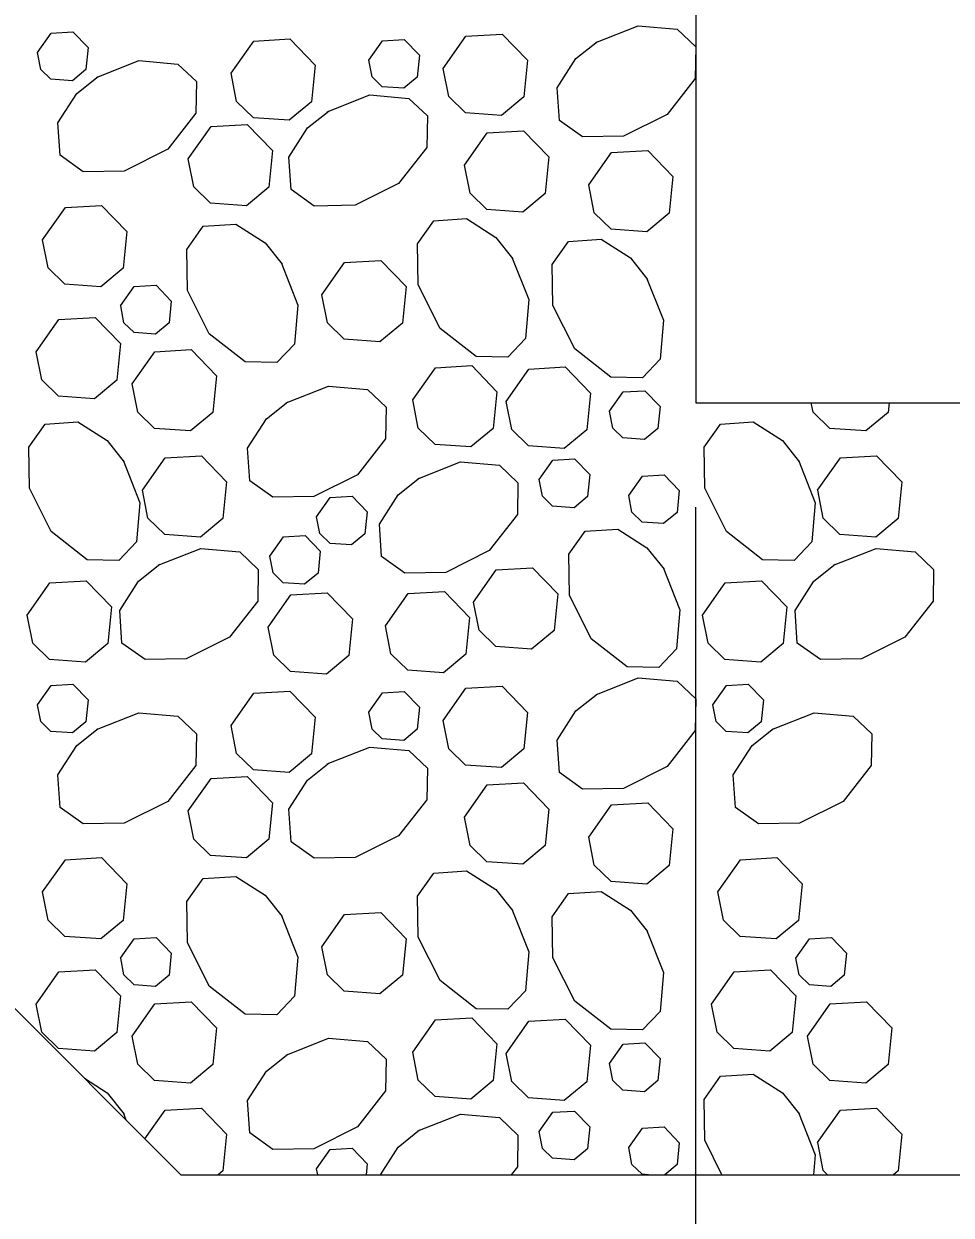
# Model space of a CAD drawing. Extents: x 636530 to 644067, y 294168 to 299122.
# Drawn here: x 639520.27 to 639547.72, y 297579.34 to 297614.62 of the extents above; entities that cross this region are included whole.
import ezdxf

# ---------------------------------------------------------------- set-up
doc = ezdxf.new("R2010")
doc.units = 0
doc.layers.add('1', color=7, linetype='Continuous')

msp = doc.modelspace()

# ---------------------------------------------------------------- linework, layer by layer
at = {"layer": '1'}
for p, q in [((639540.156, 297633.876), (639540.156, 297603.396)), ((639524.916, 297580.536), (639494.436, 297611.016)), ((639540.156, 297603.396), (639692.556, 297603.396)), ((639540.156, 297557.564), (639540.156, 297600.3)), ((639524.916, 297580.536), (639707.796, 297580.536))]:
    msp.add_line(p, q, dxfattribs=at)
for points in [[(639537.194, 297614.063), (639538.452, 297614.561), (639539.607, 297614.462), (639540.156, 297613.94)], [(639520.675, 297613.767), (639521.079, 297614.341), (639521.723, 297614.377), (639522.17, 297613.913), (639522.106, 297613.263), (639521.708, 297612.932), (639521.072, 297612.978), (639520.773, 297613.268), (639520.676, 297613.767)], [(639526.4, 297613.153), (639527.073, 297614.109), (639528.146, 297614.171), (639528.892, 297613.397), (639528.784, 297612.313), (639528.121, 297611.761), (639527.061, 297611.838), (639526.563, 297612.322), (639526.401, 297613.153)], [(639530.479, 297613.546), (639530.883, 297614.12), (639531.527, 297614.157), (639531.975, 297613.692), (639531.91, 297613.042), (639531.512, 297612.711), (639530.876, 297612.757), (639530.577, 297613.047), (639530.48, 297613.546)], [(639532.683, 297613.298), (639533.355, 297614.255), (639534.428, 297614.316), (639535.174, 297613.542), (639535.066, 297612.458), (639534.403, 297611.907), (639533.344, 297611.983), (639532.845, 297612.467), (639532.683, 297613.298)], [(639540.156, 297613.94), (639540.139, 297613.002), (639539.305, 297611.937), (639538.017, 297611.293), (639536.803, 297611.272), (639536.12, 297611.757), (639536.055, 297612.724), (639536.61, 297613.589), (639537.245, 297614.095)], [(639522.417, 297613.03), (639523.675, 297613.529), (639524.83, 297613.429), (639525.379, 297612.907), (639525.362, 297611.97), (639524.528, 297610.904), (639523.241, 297610.26), (639522.027, 297610.239), (639521.344, 297610.725), (639521.279, 297611.691), (639521.833, 297612.556), (639522.468, 297613.063)], [(639529.25, 297612.014), (639530.507, 297612.512), (639531.663, 297612.412), (639532.212, 297611.89), (639532.194, 297610.953), (639531.361, 297609.888), (639530.073, 297609.244), (639528.859, 297609.222), (639528.176, 297609.708), (639528.111, 297610.675), (639528.666, 297611.539), (639529.301, 297612.046)], [(639525.135, 297610.623), (639525.808, 297611.579), (639526.881, 297611.641), (639527.627, 297610.867), (639527.519, 297609.783), (639526.856, 297609.231), (639525.796, 297609.308), (639525.298, 297609.792), (639525.136, 297610.623)], [(639533.315, 297610.435), (639533.987, 297611.392), (639535.061, 297611.453), (639535.807, 297610.679), (639535.699, 297609.595), (639535.036, 297609.044), (639533.976, 297609.12), (639533.478, 297609.604), (639533.316, 297610.435)], [(639536.991, 297609.85), (639537.663, 297610.806), (639538.736, 297610.867), (639539.482, 297610.094), (639539.374, 297609.01), (639538.711, 297608.458), (639537.652, 297608.535), (639537.153, 297609.018), (639536.991, 297609.849)], [(639520.824, 297608.223), (639521.497, 297609.18), (639522.57, 297609.241), (639523.316, 297608.467), (639523.208, 297607.383), (639522.545, 297606.832), (639521.485, 297606.908), (639520.987, 297607.392), (639520.825, 297608.223)], [(639534.714, 297607.711), (639535.213, 297606.453), (639535.113, 297605.298), (639534.591, 297604.749), (639533.653, 297604.766), (639532.588, 297605.6), (639531.944, 297606.888), (639531.923, 297608.101), (639532.408, 297608.785), (639533.375, 297608.849), (639534.24, 297608.295), (639534.746, 297607.66)], [(639527.881, 297607.548), (639528.38, 297606.291), (639528.28, 297605.135), (639527.758, 297604.586), (639526.821, 297604.604), (639525.756, 297605.437), (639525.112, 297606.725), (639525.09, 297607.939), (639525.576, 297608.622), (639526.543, 297608.686), (639527.407, 297608.132), (639527.914, 297607.497)], [(639538.7, 297607.101), (639539.198, 297605.843), (639539.099, 297604.688), (639538.577, 297604.139), (639537.639, 297604.156), (639536.574, 297604.99), (639535.93, 297606.278), (639535.909, 297607.491), (639536.394, 297608.175), (639537.361, 297608.239), (639538.226, 297607.685), (639538.732, 297607.05)], [(639529.089, 297606.597), (639529.761, 297607.553), (639530.835, 297607.614), (639531.581, 297606.841), (639531.473, 297605.757), (639530.81, 297605.205), (639529.75, 297605.282), (639529.252, 297605.765), (639529.09, 297606.597)], [(639523.134, 297606.264), (639523.538, 297606.838), (639524.182, 297606.875), (639524.629, 297606.41), (639524.565, 297605.76), (639524.167, 297605.429), (639523.531, 297605.475), (639523.232, 297605.765), (639523.135, 297606.264)], [(639520.636, 297604.903), (639521.308, 297605.859), (639522.382, 297605.92), (639523.128, 297605.147), (639523.02, 297604.062), (639522.357, 297603.511), (639521.297, 297603.588), (639520.798, 297604.071), (639520.637, 297604.902)], [(639523.477, 297603.953), (639524.149, 297604.909), (639525.222, 297604.971), (639525.969, 297604.197), (639525.861, 297603.113), (639525.198, 297602.561), (639524.138, 297602.638), (639523.639, 297603.122), (639523.477, 297603.953)], [(639531.78, 297603.479), (639532.452, 297604.436), (639533.525, 297604.497), (639534.271, 297603.723), (639534.163, 297602.639), (639533.5, 297602.088), (639532.441, 297602.164), (639531.942, 297602.648), (639531.78, 297603.479)], [(639534.545, 297603.438), (639535.217, 297604.395), (639536.291, 297604.456), (639537.037, 297603.682), (639536.929, 297602.598), (639536.266, 297602.047), (639535.206, 297602.124), (639534.708, 297602.607), (639534.546, 297603.438)], [(639528.03, 297603.392), (639529.287, 297603.89), (639530.443, 297603.79), (639530.992, 297603.268), (639530.974, 297602.331), (639530.141, 297601.266), (639528.853, 297600.622), (639527.639, 297600.6), (639526.956, 297601.086), (639526.891, 297602.053), (639527.446, 297602.917), (639528.08, 297603.424)], [(639537.604, 297603.143), (639538.007, 297603.717), (639538.652, 297603.754), (639539.099, 297603.289), (639539.034, 297602.639), (639538.637, 297602.308), (639538.001, 297602.354), (639537.701, 297602.644), (639537.604, 297603.143)], [(639545.878, 297603.396), (639545.849, 297603.113), (639545.186, 297602.561), (639544.126, 297602.638), (639543.628, 297603.122), (639543.574, 297603.396)], [(639523.204, 297601.692), (639523.703, 297600.434), (639523.603, 297599.279), (639523.081, 297598.73), (639522.144, 297598.747), (639521.078, 297599.581), (639520.435, 297600.868), (639520.413, 297602.082), (639520.899, 297602.765), (639521.866, 297602.83), (639522.73, 297602.276), (639523.237, 297601.641)], [(639543.193, 297601.692), (639543.692, 297600.434), (639543.592, 297599.279), (639543.07, 297598.73), (639542.132, 297598.747), (639541.067, 297599.581), (639540.423, 297600.868), (639540.402, 297602.082), (639540.887, 297602.765), (639541.854, 297602.83), (639542.719, 297602.276), (639543.225, 297601.641)], [(639523.776, 297600.807), (639524.448, 297601.763), (639525.522, 297601.824), (639526.268, 297601.051), (639526.16, 297599.967), (639525.497, 297599.415), (639524.437, 297599.492), (639523.938, 297599.975), (639523.776, 297600.807)], [(639543.764, 297600.807), (639544.437, 297601.763), (639545.51, 297601.824), (639546.256, 297601.051), (639546.148, 297599.967), (639545.485, 297599.415), (639544.425, 297599.492), (639543.927, 297599.975), (639543.765, 297600.807)], [(639531.931, 297601.145), (639533.189, 297601.644), (639534.344, 297601.544), (639534.894, 297601.022), (639534.876, 297600.084), (639534.043, 297599.019), (639532.755, 297598.375), (639531.541, 297598.354), (639530.858, 297598.839), (639530.793, 297599.806), (639531.347, 297600.671), (639531.982, 297601.177)], [(639535.523, 297601.125), (639535.927, 297601.699), (639536.571, 297601.736), (639537.018, 297601.272), (639536.954, 297600.621), (639536.556, 297600.29), (639535.92, 297600.337), (639535.621, 297600.627), (639535.524, 297601.125)], [(639538.171, 297600.653), (639538.575, 297601.226), (639539.219, 297601.263), (639539.667, 297600.799), (639539.602, 297600.149), (639539.204, 297599.818), (639538.568, 297599.864), (639538.269, 297600.154), (639538.172, 297600.652)], [(639528.935, 297600.022), (639529.338, 297600.596), (639529.982, 297600.633), (639530.43, 297600.169), (639530.365, 297599.518), (639529.967, 297599.187), (639529.331, 297599.233), (639529.032, 297599.523), (639528.935, 297600.022)], [(639527.548, 297598.856), (639527.951, 297599.43), (639528.595, 297599.466), (639529.043, 297599.002), (639528.978, 297598.352), (639528.58, 297598.021), (639527.944, 297598.067), (639527.645, 297598.357), (639527.548, 297598.856)], [(639539.187, 297598.519), (639539.686, 297597.262), (639539.586, 297596.106), (639539.064, 297595.557), (639538.127, 297595.575), (639537.061, 297596.408), (639536.418, 297597.696), (639536.396, 297598.91), (639536.882, 297599.593), (639537.849, 297599.658), (639538.713, 297599.104), (639539.22, 297598.469)], [(639524.246, 297598.583), (639525.504, 297599.082), (639526.659, 297598.982), (639527.208, 297598.46), (639527.19, 297597.522), (639526.357, 297596.457), (639525.069, 297595.813), (639523.855, 297595.792), (639523.172, 297596.277), (639523.107, 297597.244), (639523.662, 297598.109), (639524.297, 297598.615)], [(639544.234, 297598.583), (639545.492, 297599.082), (639546.647, 297598.982), (639547.196, 297598.46), (639547.179, 297597.522), (639546.345, 297596.457), (639545.058, 297595.813), (639543.844, 297595.792), (639543.161, 297596.277), (639543.096, 297597.244), (639543.65, 297598.109), (639544.285, 297598.615)], [(639533.579, 297597.495), (639534.251, 297598.451), (639535.324, 297598.513), (639536.071, 297597.739), (639535.963, 297596.655), (639535.299, 297596.103), (639534.24, 297596.18), (639533.741, 297596.664), (639533.579, 297597.495)], [(639520.369, 297597.109), (639521.041, 297598.065), (639522.115, 297598.126), (639522.861, 297597.353), (639522.753, 297596.269), (639522.09, 297595.717), (639521.03, 297595.794), (639520.531, 297596.277), (639520.37, 297597.109)], [(639540.357, 297597.109), (639541.03, 297598.065), (639542.103, 297598.126), (639542.849, 297597.353), (639542.741, 297596.269), (639542.078, 297595.717), (639541.018, 297595.794), (639540.52, 297596.277), (639540.358, 297597.109)], [(639527.503, 297596.754), (639528.175, 297597.71), (639529.249, 297597.772), (639529.995, 297596.998), (639529.887, 297595.914), (639529.224, 297595.362), (639528.164, 297595.439), (639527.665, 297595.923), (639527.504, 297596.754)], [(639530.971, 297596.794), (639531.644, 297597.75), (639532.717, 297597.811), (639533.463, 297597.038), (639533.355, 297595.953), (639532.692, 297595.402), (639531.632, 297595.479), (639531.134, 297595.962), (639530.972, 297596.793)], [(639537.194, 297594.748), (639538.452, 297595.247), (639539.607, 297595.147), (639540.156, 297594.625), (639540.139, 297593.688), (639539.305, 297592.622), (639538.017, 297591.978), (639536.803, 297591.957), (639536.12, 297592.443), (639536.055, 297593.409), (639536.61, 297594.274), (639537.245, 297594.781)], [(639520.675, 297594.452), (639521.079, 297595.026), (639521.723, 297595.063), (639522.17, 297594.599), (639522.106, 297593.948), (639521.708, 297593.617), (639521.072, 297593.663), (639520.773, 297593.954), (639520.676, 297594.452)], [(639526.4, 297593.838), (639527.073, 297594.795), (639528.146, 297594.856), (639528.892, 297594.082), (639528.784, 297592.998), (639528.121, 297592.447), (639527.061, 297592.524), (639526.563, 297593.007), (639526.401, 297593.838)], [(639530.479, 297594.232), (639530.883, 297594.805), (639531.527, 297594.842), (639531.975, 297594.378), (639531.91, 297593.728), (639531.512, 297593.397), (639530.876, 297593.443), (639530.577, 297593.733), (639530.48, 297594.231)], [(639532.683, 297593.984), (639533.355, 297594.94), (639534.428, 297595.001), (639535.174, 297594.228), (639535.066, 297593.144), (639534.403, 297592.592), (639533.344, 297592.669), (639532.845, 297593.152), (639532.683, 297593.984)], [(639540.664, 297594.452), (639541.067, 297595.026), (639541.711, 297595.063), (639542.159, 297594.599), (639542.094, 297593.948), (639541.696, 297593.617), (639541.06, 297593.663), (639540.761, 297593.954), (639540.664, 297594.452)], [(639522.417, 297593.716), (639523.675, 297594.214), (639524.83, 297594.115), (639525.379, 297593.593), (639525.362, 297592.655), (639524.528, 297591.59), (639523.241, 297590.946), (639522.027, 297590.925), (639521.344, 297591.41), (639521.279, 297592.377), (639521.833, 297593.242), (639522.468, 297593.748)], [(639542.406, 297593.716), (639543.663, 297594.214), (639544.819, 297594.115), (639545.368, 297593.593), (639545.35, 297592.655), (639544.517, 297591.59), (639543.229, 297590.946), (639542.015, 297590.925), (639541.332, 297591.41), (639541.267, 297592.377), (639541.822, 297593.242), (639542.457, 297593.748)], [(639529.25, 297592.699), (639530.507, 297593.198), (639531.663, 297593.098), (639532.212, 297592.576), (639532.194, 297591.638), (639531.361, 297590.573), (639530.073, 297589.929), (639528.859, 297589.908), (639528.176, 297590.393), (639528.111, 297591.36), (639528.666, 297592.225), (639529.301, 297592.731)], [(639525.135, 297591.308), (639525.808, 297592.265), (639526.881, 297592.326), (639527.627, 297591.552), (639527.519, 297590.468), (639526.856, 297589.917), (639525.796, 297589.994), (639525.298, 297590.477), (639525.136, 297591.308)], [(639533.315, 297591.121), (639533.987, 297592.077), (639535.061, 297592.138), (639535.807, 297591.365), (639535.699, 297590.281), (639535.036, 297589.729), (639533.976, 297589.806), (639533.478, 297590.289), (639533.316, 297591.121)], [(639536.991, 297590.535), (639537.663, 297591.491), (639538.736, 297591.553), (639539.482, 297590.779), (639539.374, 297589.695), (639538.711, 297589.143), (639537.652, 297589.22), (639537.153, 297589.704), (639536.991, 297590.535)], [(639520.824, 297588.909), (639521.497, 297589.865), (639522.57, 297589.926), (639523.316, 297589.153), (639523.208, 297588.069), (639522.545, 297587.517), (639521.485, 297587.594), (639520.987, 297588.078), (639520.825, 297588.909)], [(639540.813, 297588.909), (639541.485, 297589.865), (639542.558, 297589.926), (639543.305, 297589.153), (639543.197, 297588.069), (639542.534, 297587.517), (639541.474, 297587.594), (639540.975, 297588.078), (639540.813, 297588.909)], [(639534.714, 297588.396), (639535.213, 297587.139), (639535.113, 297585.983), (639534.591, 297585.434), (639533.653, 297585.452), (639532.588, 297586.285), (639531.944, 297587.573), (639531.923, 297588.787), (639532.408, 297589.47), (639533.375, 297589.535), (639534.24, 297588.981), (639534.746, 297588.346)], [(639527.881, 297588.234), (639528.38, 297586.976), (639528.28, 297585.821), (639527.758, 297585.271), (639526.821, 297585.289), (639525.756, 297586.122), (639525.112, 297587.41), (639525.09, 297588.624), (639525.576, 297589.307), (639526.543, 297589.372), (639527.407, 297588.818), (639527.914, 297588.183)], [(639538.7, 297587.786), (639539.198, 297586.529), (639539.099, 297585.373), (639538.577, 297584.824), (639537.639, 297584.842), (639536.574, 297585.675), (639535.93, 297586.963), (639535.909, 297588.177), (639536.394, 297588.86), (639537.361, 297588.925), (639538.226, 297588.371), (639538.732, 297587.736)], [(639529.089, 297587.282), (639529.761, 297588.239), (639530.835, 297588.3), (639531.581, 297587.526), (639531.473, 297586.442), (639530.81, 297585.891), (639529.75, 297585.967), (639529.252, 297586.451), (639529.09, 297587.282)], [(639523.134, 297586.949), (639523.538, 297587.523), (639524.182, 297587.56), (639524.629, 297587.096), (639524.565, 297586.445), (639524.167, 297586.114), (639523.531, 297586.161), (639523.232, 297586.451), (639523.135, 297586.949)], [(639543.123, 297586.949), (639543.526, 297587.523), (639544.17, 297587.56), (639544.618, 297587.096), (639544.553, 297586.445), (639544.155, 297586.114), (639543.519, 297586.161), (639543.22, 297586.451), (639543.123, 297586.949)], [(639520.636, 297585.588), (639521.308, 297586.544), (639522.382, 297586.606), (639523.128, 297585.832), (639523.02, 297584.748), (639522.357, 297584.196), (639521.297, 297584.273), (639520.798, 297584.757), (639520.637, 297585.588)], [(639540.625, 297585.588), (639541.297, 297586.544), (639542.37, 297586.606), (639543.116, 297585.832), (639543.008, 297584.748), (639542.345, 297584.196), (639541.285, 297584.273), (639540.787, 297584.757), (639540.625, 297585.588)], [(639523.477, 297584.639), (639524.149, 297585.595), (639525.222, 297585.656), (639525.969, 297584.883), (639525.861, 297583.798), (639525.198, 297583.247), (639524.138, 297583.324), (639523.639, 297583.807), (639523.477, 297584.638)], [(639543.465, 297584.639), (639544.138, 297585.595), (639545.211, 297585.656), (639545.957, 297584.883), (639545.849, 297583.798), (639545.186, 297583.247), (639544.126, 297583.324), (639543.628, 297583.807), (639543.466, 297584.638)], [(639531.78, 297584.165), (639532.452, 297585.121), (639533.525, 297585.182), (639534.271, 297584.409), (639534.163, 297583.325), (639533.5, 297582.773), (639532.441, 297582.85), (639531.942, 297583.333), (639531.78, 297584.164)], [(639534.545, 297584.124), (639535.217, 297585.08), (639536.291, 297585.142), (639537.037, 297584.368), (639536.929, 297583.284), (639536.266, 297582.732), (639535.206, 297582.809), (639534.708, 297583.293), (639534.546, 297584.124)], [(639528.03, 297584.077), (639529.287, 297584.576), (639530.443, 297584.476), (639530.992, 297583.954), (639530.974, 297583.016), (639530.141, 297581.951), (639528.853, 297581.307), (639527.639, 297581.286), (639526.956, 297581.771), (639526.891, 297582.738), (639527.446, 297583.603), (639528.08, 297584.109)], [(639537.604, 297583.829), (639538.007, 297584.402), (639538.652, 297584.439), (639539.099, 297583.975), (639539.034, 297583.325), (639538.637, 297582.994), (639538.001, 297583.04), (639537.701, 297583.33), (639537.604, 297583.828)], [(639540.932, 297580.536), (639540.423, 297581.554), (639540.402, 297582.768), (639540.887, 297583.451), (639541.854, 297583.516), (639542.719, 297582.961), (639543.225, 297582.326)], [(639522.061, 297583.39), (639522.73, 297582.961), (639523.237, 297582.326)], [(639523.852, 297581.6), (639524.448, 297582.449), (639525.522, 297582.51), (639526.268, 297581.736), (639526.16, 297580.652), (639526.02, 297580.536)], [(639535.523, 297581.811), (639535.927, 297582.385), (639536.571, 297582.422), (639537.018, 297581.957), (639536.954, 297581.307), (639536.556, 297580.976), (639535.92, 297581.022), (639535.621, 297581.312), (639535.524, 297581.811)], [(639543.764, 297581.492), (639544.437, 297582.449), (639545.51, 297582.51), (639546.256, 297581.736), (639546.148, 297580.652), (639546.008, 297580.536)], [(639523.204, 297582.377), (639523.29, 297582.162)], [(639531.931, 297581.831), (639533.189, 297582.329), (639534.344, 297582.229), (639534.894, 297581.707), (639534.876, 297580.77), (639534.693, 297580.536)], [(639543.193, 297582.377), (639543.692, 297581.12), (639543.641, 297580.536)], [(639530.822, 297580.536), (639531.347, 297581.356), (639531.982, 297581.863)], [(639538.171, 297581.338), (639538.575, 297581.912), (639539.219, 297581.949), (639539.667, 297581.484), (639539.602, 297580.834), (639539.243, 297580.536)], [(639538.755, 297580.536), (639538.568, 297580.549), (639538.269, 297580.839), (639538.172, 297581.338)], [(639544.056, 297580.536), (639543.927, 297580.661), (639543.765, 297581.492)], [(639528.935, 297580.708), (639529.338, 297581.282), (639529.982, 297581.318), (639530.43, 297580.854), (639530.398, 297580.536)], [(639528.969, 297580.536), (639528.935, 297580.708)]]:
    msp.add_lwpolyline(points, dxfattribs=at)

doc.saveas('drawing.dxf')
